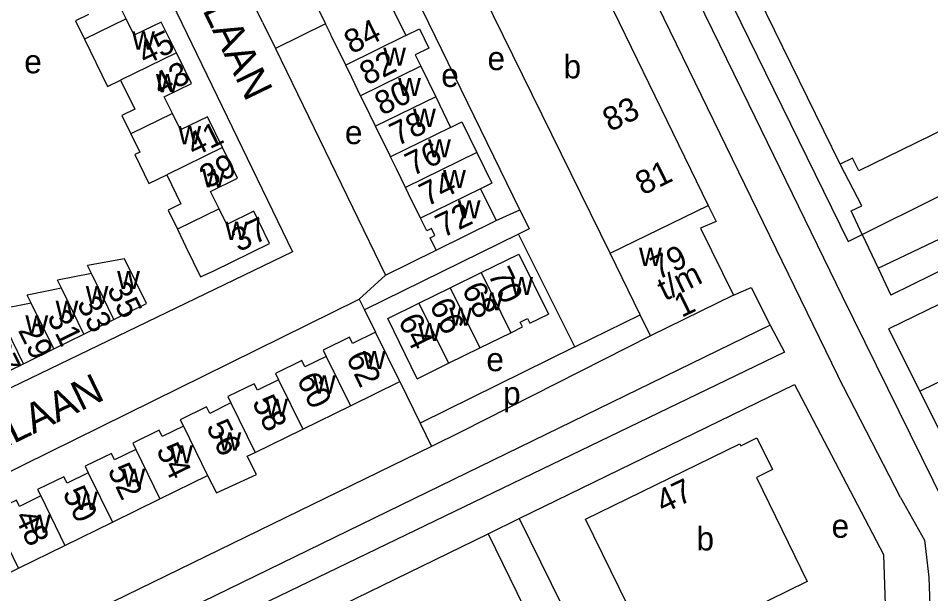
# Model space of a CAD drawing. Extents: x 159441 to 162086, y 388175 to 389787.
# Drawn here: x 160877.2 to 161032.2, y 388728 to 388825.7 of the extents above; entities that cross this region are included whole.
import ezdxf

# ---------------------------------------------------------------- set-up
doc = ezdxf.new("R2010")
doc.units = 0
for name, color, linetype in [('BLT_Basislijn', 7, 'Continuous'), ('BLT_Bebouwing', 7, 'Continuous'), ('BLT_Centroide', 7, 'Continuous'), ('BLT_Huisnummer', 7, 'Continuous'), ('BLT_Huisnummer_ tussenligend', 7, 'Continuous'), ('BLT_Huisnummer_reeks', 7, 'Continuous'), ('BLT_Onderverdeling_panden', 7, 'Continuous'), ('BLT_Straatnaam', 7, 'Continuous')]:
    doc.layers.add(name, color=color, linetype=linetype)

msp = doc.modelspace()

# ---------------------------------------------------------------- linework, layer by layer
at = {"layer": 'BLT_Basislijn'}
for p, q in [((161218.94, 388868.11), (161025.1, 388772.97)), ((160918.74, 388825.06), (160913.38, 388836.06)), ((161077.65, 388804.33), (161025.41, 388778.69)), ((161030.37, 388762.41), (161095.27, 388793.94)), ((160939.6, 388782.09), (160948.23, 388786.33)), ((161023.26, 388783.3), (161025.41, 388778.69)), ((160789.53, 388706.27), (160935.15, 388778.04)), ((160935.15, 388778.04), (160936.06, 388776.2)), ((160936.06, 388776.2), (160937.93, 388772.41)), ((160971.76, 388769.89), (160982.87, 388775.36)), ((161004.95, 388773.57), (160768.63, 388658.51)), ((161004.95, 388773.57), (161007.36, 388769.01)), ((160984.61, 388771.79), (160952.55, 388755.55)), ((161030.37, 388762.41), (161025.1, 388772.97)), ((161007.36, 388769.01), (160905.69, 388719.93)), ((160942.04, 388764.01), (160945.5, 388756.95)), ((161027.09, 388744.3), (161016.44, 388765)), ((160945.5, 388756.95), (160947.43, 388753.01)), ((160952.55, 388755.55), (160947.43, 388753.01)), ((160947.43, 388753.01), (160789.87, 388676.2))]:
    msp.add_line(p, q, dxfattribs=at)
for points in [[(161036.46, 388739.38), (161017.23, 388778.45), (161001.29, 388811.15), (160975.34, 388864.38), (160962.07, 388891.5)], [(160956.25, 388888.65), (161016.44, 388765)], [(160878.54, 388879.7), (160923.82, 388786.08), (160874.34, 388762.15), (160872.97, 388764.52)], [(160994.34, 388836.53), (161018.18, 388787.79), (161020.59, 388788.99)], [(160962.42, 388793.21), (160943.63, 388831.78)], [(160918.74, 388825.06), (160920.92, 388820.57)], [(160929.41, 388824.78), (160920.92, 388820.57)], [(160920.92, 388820.57), (160939.6, 388782.09)], [(161020.59, 388788.99), (161058.54, 388807.89)], [(161023.26, 388783.3), (161070.26, 388805.67)], [(161020.59, 388788.99), (161018.7, 388793.03), (161020.5, 388793.87), (161016.82, 388800.96)], [(160958.42, 388791.35), (160962.42, 388793.21)], [(160962.42, 388793.21), (160964.02, 388789.96), (160962.19, 388789.06)], [(160962.19, 388789.06), (160936.06, 388776.2)], [(160971.76, 388769.89), (160962.19, 388789.06)], [(161020.59, 388788.99), (161023.26, 388783.3)], [(160939.6, 388782.09), (160935.15, 388778.04)], [(160998.7, 388778.69), (161001.73, 388780.02), (161004.95, 388773.57)], [(160971.76, 388769.89), (160945.5, 388756.95)], [(160962.33, 388740.75), (161009.07, 388763.54)], [(161009.07, 388763.54), (161024.2, 388734.64), (161024.95, 388710.8)], [(161042.33, 388736.67), (161040.18, 388742.76), (161030.37, 388762.41)], [(161027.09, 388744.3), (161031.14, 388737.08), (161031.88, 388730.79), (161032.25, 388721.17), (161032.58, 388714.86)], [(160957.05, 388738.18), (160962.33, 388740.75)], [(160962.33, 388740.75), (160976.72, 388711.45)], [(160888.48, 388704.88), (160912.08, 388716.25), (160957.05, 388738.18)], [(160957.05, 388738.18), (160972.94, 388705.61), (161024.71, 388704.88)]]:
    msp.add_lwpolyline(points, dxfattribs=at)
at = {"layer": 'BLT_Bebouwing'}
for p, q in [((161016.82, 388800.96), (160993.23, 388849.23)), ((160940.5, 388827.98), (160943.05, 388822.78)), ((160906.64, 388814.63), (160904.09, 388819.84)), ((160945.59, 388817.59), (160948.13, 388812.38)), ((160894.61, 388815.21), (160897.01, 388810.29)), ((160948.13, 388812.38), (160950.67, 388807.19)), ((160914.49, 388798.56), (160911.94, 388803.78)), ((160902.46, 388799.14), (160904.86, 388794.23)), ((160955.76, 388796.78), (160958.42, 388791.35)), ((160948.23, 388786.33), (160958.42, 388791.35)), ((160889.67, 388782.37), (160889.01, 388783.72)), ((160889.67, 388782.37), (160883.89, 388781.22)), ((160884.56, 388779.86), (160883.89, 388781.22)), ((160884.56, 388779.86), (160878.77, 388778.71)), ((160879.44, 388777.35), (160878.77, 388778.71)), ((160998.7, 388778.69), (160984.61, 388771.79)), ((160879.44, 388777.35), (160873.66, 388776.2)), ((160888.38, 388772.05), (160893.49, 388774.55)), ((160883.26, 388769.55), (160888.38, 388772.05)), ((160878.14, 388767.04), (160883.26, 388769.55)), ((160872.97, 388764.52), (160878.14, 388767.04)), ((160933.64, 388759.9), (160942.04, 388764.01)), ((160925.54, 388755.94), (160933.64, 388759.9)), ((160917.46, 388751.99), (160925.54, 388755.94)), ((160901.3, 388744.08), (160909.39, 388748.04)), ((160881.04, 388744.59), (160877.43, 388742.82)), ((160893.23, 388740.13), (160901.3, 388744.08)), ((160885.14, 388736.18), (160893.23, 388740.13)), ((160877.26, 388732.32), (160885.14, 388736.18)), ((160869.31, 388728.43), (160877.26, 388732.32))]:
    msp.add_line(p, q, dxfattribs=at)
for points in [[(160972.26, 388839.51), (160994.42, 388793.93)], [(160895.55, 388825.62), (160894.16, 388828.45), (160898.77, 388830.71), (160896.23, 388835.92)], [(160977.74, 388785.82), (160952.98, 388836.36)], [(160939.61, 388829.79), (160937.58, 388833.96), (160927.37, 388828.96), (160929.41, 388824.78)], [(160889.15, 388826.35), (160886.96, 388825.28), (160888.48, 388822.16)], [(160904.09, 388819.84), (160901.52, 388825.09), (160896.91, 388822.84), (160895.55, 388825.62)], [(160930.3, 388822.98), (160929.41, 388824.78)], [(160932.85, 388817.77), (160930.95, 388821.65), (160930.4, 388822.77), (160930.3, 388822.98)], [(160943.05, 388822.78), (160945.38, 388823.93), (160946.99, 388820.67), (160944.64, 388819.52), (160945.59, 388817.59)], [(160888.48, 388822.16), (160892.41, 388814.13), (160894.61, 388815.21)], [(160935.38, 388812.57), (160933.87, 388815.67), (160932.85, 388817.77)], [(160903.41, 388809.56), (160902.03, 388812.38), (160906.64, 388814.63)], [(160937.9, 388807.39), (160936.03, 388811.24), (160935.38, 388812.57)], [(161040.64, 388812.57), (161038.53, 388811.58), (161039.59, 388809.41), (161020.01, 388799.84), (161018.93, 388801.99), (161016.82, 388800.96)], [(160897.01, 388810.29), (160894.81, 388809.22), (160896.34, 388806.1)], [(160911.94, 388803.78), (160909.38, 388809.01), (160904.78, 388806.76), (160903.41, 388809.56)], [(160940.46, 388802.19), (160940.38, 388802.37), (160937.9, 388807.39)], [(160950.67, 388807.19), (160952.59, 388808.13), (160955.14, 388802.91)], [(160896.34, 388806.1), (160897.86, 388802.99), (160897.02, 388802.58), (160899.43, 388797.65), (160902.46, 388799.14)], [(160955.14, 388802.91), (160957.68, 388797.72), (160955.76, 388796.78)], [(160943.01, 388796.97), (160941.52, 388800.05), (160940.46, 388802.19)], [(160911.33, 388793.36), (160909.89, 388796.31), (160914.49, 388798.56)], [(160945.55, 388791.77), (160945.47, 388791.94), (160944.04, 388794.84), (160943.01, 388796.97)], [(160904.86, 388794.23), (160902.67, 388793.16), (160904.26, 388789.9)], [(160904.26, 388789.9), (160905.71, 388786.92), (160908.21, 388781.82), (160910.43, 388782.84), (160919.91, 388787.47), (160917.24, 388792.94), (160912.64, 388790.69), (160911.33, 388793.36)], [(160994.42, 388793.93), (160995.74, 388791.21), (160993.12, 388790.05), (160998.7, 388778.69)], [(160948.23, 388786.33), (160947.2, 388788.46), (160948.01, 388788.85), (160947.43, 388790.03), (160946.6, 388789.62), (160945.55, 388791.77)], [(160955.88, 388782.52), (160962.27, 388785.68), (160967.28, 388775.47)], [(160982.87, 388775.36), (160977.74, 388785.82)], [(160893.49, 388774.55), (160899.02, 388777.26), (160895.3, 388784.86), (160889.01, 388783.72)], [(160950.58, 388779.92), (160955.88, 388782.52)], [(160945.28, 388777.32), (160950.58, 388779.92)], [(160944.99, 388764.51), (160939.99, 388774.72), (160945.28, 388777.32)], [(160960.89, 388772.32), (160962.89, 388773.29), (160962.48, 388774.12), (160963.72, 388774.75), (160964.12, 388773.92), (160967.28, 388775.47)], [(160984.61, 388771.79), (160982.87, 388775.36)], [(160937.93, 388772.41), (160934.02, 388770.47), (160933.48, 388771.54), (160929, 388769.35), (160929.53, 388768.27)], [(160942.04, 388764.01), (160937.93, 388772.41)], [(160955.6, 388769.72), (160960.89, 388772.32)], [(160950.3, 388767.12), (160955.6, 388769.72)], [(160929.53, 388768.27), (160925.92, 388766.51), (160925.39, 388767.59), (160920.92, 388765.41), (160921.45, 388764.33)], [(160944.99, 388764.51), (160950.3, 388767.12)], [(160921.45, 388764.33), (160917.84, 388762.57), (160917.31, 388763.64), (160912.83, 388761.46), (160913.35, 388760.38)], [(160913.35, 388760.38), (160909.75, 388758.62), (160909.23, 388759.7), (160904.75, 388757.52), (160905.28, 388756.44)], [(160905.28, 388756.44), (160901.67, 388754.67), (160901.14, 388755.75), (160896.67, 388753.57), (160897.2, 388752.49)], [(160973.6, 388740.65), (160999.79, 388753.45), (160999.96, 388753.11), (161002.69, 388754.45), (161005.32, 388749.06), (161002.59, 388747.72), (161011.23, 388730.05), (160985.06, 388717.21), (160973.6, 388740.65)], [(160897.2, 388752.49), (160893.59, 388750.73), (160893.06, 388751.8), (160888.59, 388749.62), (160889.12, 388748.54)], [(160909.39, 388748.04), (160910.91, 388745.09), (160917.7, 388748.26), (160916.11, 388751.34), (160917.46, 388751.99)], [(160889.12, 388748.54), (160885.52, 388746.78), (160884.99, 388747.85), (160880.52, 388745.67), (160881.04, 388744.59)], [(160877.43, 388742.82), (160876.91, 388743.9), (160872.63, 388741.81)]]:
    msp.add_lwpolyline(points, dxfattribs=at)
at = {"layer": 'BLT_Onderverdeling_panden'}
for p, q in [((160895.55, 388825.62), (160888.48, 388822.16)), ((160943.05, 388822.78), (160932.85, 388817.77)), ((160904.09, 388819.84), (160894.61, 388815.21)), ((160945.59, 388817.59), (160935.38, 388812.57)), ((160948.13, 388812.38), (160937.9, 388807.39)), ((160903.41, 388809.56), (160896.34, 388806.1)), ((160950.67, 388807.19), (160940.46, 388802.19)), ((160911.94, 388803.78), (160902.46, 388799.14)), ((160955.14, 388802.91), (160943.01, 388796.97)), ((160955.76, 388796.78), (160945.55, 388791.77)), ((160911.33, 388793.36), (160904.26, 388789.9)), ((160977.74, 388785.82), (160994.42, 388793.93)), ((160955.88, 388782.52), (160960.89, 388772.32)), ((160893.49, 388774.55), (160889.67, 388782.37)), ((160888.38, 388772.05), (160884.56, 388779.86)), ((160950.58, 388779.92), (160955.6, 388769.72)), ((160883.26, 388769.55), (160879.44, 388777.35)), ((160945.28, 388777.32), (160950.3, 388767.12)), ((160878.14, 388767.04), (160874.32, 388774.85)), ((160929.53, 388768.27), (160933.64, 388759.9)), ((160921.45, 388764.33), (160925.54, 388755.94)), ((160913.35, 388760.38), (160917.46, 388751.99)), ((160905.28, 388756.44), (160909.39, 388748.04)), ((160897.2, 388752.49), (160901.3, 388744.08)), ((160889.12, 388748.54), (160893.23, 388740.13)), ((160881.04, 388744.59), (160885.14, 388736.18)), ((160877.26, 388732.32), (160872.63, 388741.81))]:
    msp.add_line(p, q, dxfattribs=at)

# ---------------------------------------------------------------- texts
at = {"layer": 'BLT_Centroide'}
for s, p in [('w', (160896.57, 388820.41)), ('w', (160939.22, 388817.69)), ('e', (160956.93, 388816.92)), ('b', (160969.85, 388815.53)), ('e', (160878.25, 388816.38)), ('e', (160949.07, 388814.06)), ('w', (160900.62, 388813.17)), ('w', (160941.75, 388812.5)), ('w', (160944.29, 388807.28)), ('w', (160904.42, 388804.34)), ('e', (160932.71, 388804.35)), ('w', (160946.84, 388802.09)), ('w', (160908.47, 388797.03)), ('w', (160949.39, 388796.88)), ('w', (160951.89, 388791.75)), ('w', (160912.37, 388788.09)), ('w', (160982.67, 388783.67)), ('w', (160894.02, 388779.72)), ('w', (160960.8, 388778.72)), ('w', (160888.69, 388777.2)), ('w', (160955.73, 388776.11)), ('w', (160883.58, 388774.67)), ('w', (160950.44, 388773.52)), ('w', (160878.45, 388772.17)), ('w', (160945.14, 388770.92)), ('w', (160935.77, 388766.16)), ('e', (160956.74, 388765.78)), ('w', (160927.28, 388761.98)), ('p', (160959.58, 388760)), ('w', (160919.19, 388758.03)), ('w', (160911.23, 388752.3)), ('w', (160903.03, 388750.14)), ('w', (160894.95, 388746.17)), ('w', (160886.88, 388742.23)), ('w', (160878.89, 388738.33)), ('b', (160992.43, 388735.34)), ('e', (161015.37, 388737.48))]:
    msp.add_text(s, height=4, dxfattribs=at).set_placement(p)
at = {"layer": 'BLT_Huisnummer'}
for s, rotation, p in [('45', 26.0726, (160898.79, 388817.7)), ('80', 25.9892, (160939.01, 388809.14)), ('41', 26.0726, (160907.09, 388802.14)), ('76', 25.9892, (160944.19, 388798.85)), ('72', 25.9892, (160949.36, 388788.38)), ('37', 26.0726, (160914.68, 388785.95)), ('70', 295.9892, (160956.93, 388782.25)), ('35', 296.0624, (160892.23, 388779.75)), ('31', 296.0624, (160882.05, 388775.01)), ('64', 295.9892, (160941.68, 388774.4)), ('27', 296.0624, (160871.64, 388770.15)), ('62', 295.9892, (160932.82, 388768.09)), ('56', 295.9892, (160909.07, 388756.37)), ('52', 295.9892, (160892.33, 388748.95)), ('47', 25.3522, (160986.77, 388741.55)), ('48', 295.9892, (160876.49, 388741.07))]:
    msp.add_text(s, height=4, rotation=rotation, dxfattribs=at).set_placement(p)
at = {"layer": 'BLT_Huisnummer_ tussenligend'}
for s, rotation, p in [('82', 25.9892, (160936.45, 388814.26)), ('43', 26.0726, (160901.36, 388812.41)), ('78', 25.9892, (160941.58, 388803.93)), ('39', 26.0726, (160909.28, 388796.72)), ('74', 25.9892, (160946.6, 388793.69)), ('68', 295.9892, (160952.5, 388779.75)), ('33', 296.0624, (160887.12, 388777.34)), ('66', 295.9892, (160946.99, 388777.04)), ('29', 296.0624, (160877.14, 388772.73)), ('60', 295.9892, (160924.45, 388764.43)), ('58', 295.9892, (160916.87, 388760.53)), ('54', 295.9892, (160900.59, 388752.41)), ('50', 295.9892, (160884.69, 388745.08))]:
    msp.add_text(s, height=4, rotation=rotation, dxfattribs=at).set_placement(p)
at = {"layer": 'BLT_Huisnummer_reeks'}
for s, rotation, p in [('84', 25.9892, (160933.83, 388819.59)), ('83', 26.0707, (160977.75, 388806.39)), ('81', 26.0707, (160983.31, 388795.59)), ('79', 26.0731, (160985.88, 388781.21)), ('t/m', 26.0731, (160987.05, 388777.64)), ('1', 26.0731, (160989.89, 388774.81))]:
    msp.add_text(s, height=4, rotation=rotation, dxfattribs=at).set_placement(p)
at = {"layer": 'BLT_Straatnaam'}
for rotation, p in [(295.9018, (160895.33, 388854.18)), (25.8863, (160849.36, 388740.29))]:
    msp.add_text('MOLIERELAAN', height=5, rotation=rotation, dxfattribs=at).set_placement(p)

doc.saveas('drawing.dxf')
